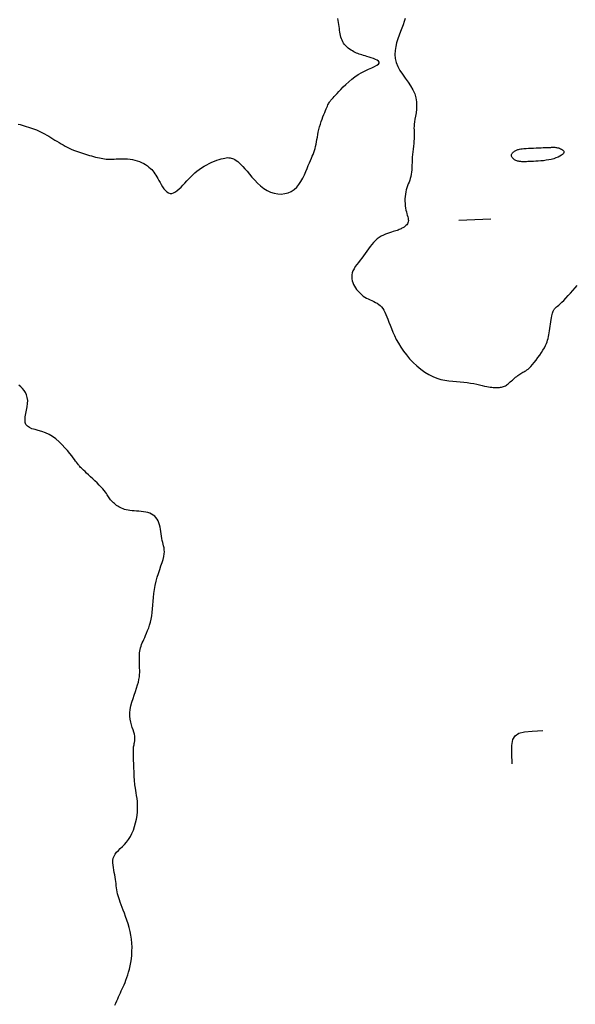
# Model space of a CAD drawing. Header units: millimetres. Extents: x 32690613 to 32693367, y 5343692 to 5344708.
# Tile 845 of 1009: x 32692990 to 32693007, y 5344337 to 5344368. Entities that reach past the tile are written whole.
import ezdxf

# ---------------------------------------------------------------- set-up
doc = ezdxf.new("R2010")
doc.units = ezdxf.units.MM
doc.header["$LTSCALE"] = 20
doc.layers.add('02-DGM_HL_492.00', color=82, linetype='Continuous')

msp = doc.modelspace()

# ---------------------------------------------------------------- linework, layer by layer
at = {"layer": '02-DGM_HL_492.00', "elevation": 492, "flags": 128}
for points in [[(32692989.639, 5344364.805), (32692989.702, 5344364.787), (32692989.766, 5344364.769), (32692989.829, 5344364.75), (32692989.892, 5344364.731), (32692989.955, 5344364.712), (32692990.019, 5344364.692), (32692990.082, 5344364.67), (32692990.146, 5344364.647), (32692990.209, 5344364.621), (32692990.273, 5344364.594), (32692990.337, 5344364.564), (32692990.4, 5344364.531), (32692990.464, 5344364.497), (32692990.528, 5344364.461), (32692990.592, 5344364.424), (32692990.656, 5344364.386), (32692990.72, 5344364.347), (32692990.784, 5344364.308), (32692990.848, 5344364.269), (32692990.913, 5344364.23), (32692990.977, 5344364.192), (32692991.041, 5344364.155), (32692991.104, 5344364.119), (32692991.168, 5344364.085), (32692991.232, 5344364.052), (32692991.296, 5344364.022), (32692991.36, 5344363.995), (32692991.423, 5344363.969), (32692991.487, 5344363.946), (32692991.55, 5344363.924), (32692991.613, 5344363.904), (32692991.677, 5344363.885), (32692991.74, 5344363.866), (32692991.803, 5344363.847), (32692991.866, 5344363.829), (32692991.929, 5344363.811), (32692991.991, 5344363.794), (32692992.053, 5344363.777), (32692992.112, 5344363.762), (32692992.171, 5344363.748), (32692992.227, 5344363.737), (32692992.28, 5344363.727), (32692992.332, 5344363.72), (32692992.381, 5344363.715), (32692992.43, 5344363.712), (32692992.479, 5344363.711), (32692992.529, 5344363.71), (32692992.582, 5344363.712), (32692992.638, 5344363.713), (32692992.698, 5344363.716), (32692992.763, 5344363.718), (32692992.832, 5344363.72), (32692992.904, 5344363.721), (32692992.979, 5344363.72), (32692993.055, 5344363.716), (32692993.132, 5344363.709), (32692993.208, 5344363.698), (32692993.283, 5344363.683), (32692993.355, 5344363.662), (32692993.425, 5344363.637), (32692993.492, 5344363.608), (32692993.555, 5344363.575), (32692993.614, 5344363.54), (32692993.669, 5344363.502), (32692993.72, 5344363.464), (32692993.766, 5344363.424), (32692993.806, 5344363.384), (32692993.843, 5344363.342), (32692993.876, 5344363.3), (32692993.908, 5344363.256), (32692993.938, 5344363.208), (32692993.968, 5344363.158), (32692993.998, 5344363.104), (32692994.031, 5344363.045), (32692994.066, 5344362.982), (32692994.103, 5344362.916), (32692994.144, 5344362.851), (32692994.186, 5344362.79), (32692994.232, 5344362.736), (32692994.279, 5344362.691), (32692994.328, 5344362.659), (32692994.38, 5344362.642), (32692994.433, 5344362.642), (32692994.488, 5344362.658), (32692994.545, 5344362.689), (32692994.602, 5344362.73), (32692994.661, 5344362.781), (32692994.72, 5344362.839), (32692994.78, 5344362.901), (32692994.84, 5344362.965), (32692994.9, 5344363.03), (32692994.961, 5344363.094), (32692995.022, 5344363.158), (32692995.085, 5344363.22), (32692995.15, 5344363.28), (32692995.218, 5344363.338), (32692995.289, 5344363.393), (32692995.363, 5344363.444), (32692995.441, 5344363.492), (32692995.522, 5344363.537), (32692995.604, 5344363.577), (32692995.685, 5344363.613), (32692995.765, 5344363.646), (32692995.841, 5344363.674), (32692995.913, 5344363.699), (32692995.978, 5344363.719), (32692996.036, 5344363.735), (32692996.088, 5344363.746), (32692996.134, 5344363.754), (32692996.176, 5344363.758), (32692996.215, 5344363.757), (32692996.252, 5344363.753), (32692996.288, 5344363.744), (32692996.325, 5344363.732), (32692996.363, 5344363.716), (32692996.403, 5344363.695), (32692996.445, 5344363.668), (32692996.49, 5344363.634), (32692996.539, 5344363.593), (32692996.592, 5344363.543), (32692996.65, 5344363.484), (32692996.713, 5344363.414), (32692996.781, 5344363.333), (32692996.855, 5344363.244), (32692996.934, 5344363.15), (32692997.019, 5344363.056), (32692997.108, 5344362.963), (32692997.203, 5344362.876), (32692997.302, 5344362.798), (32692997.406, 5344362.732), (32692997.515, 5344362.682), (32692997.626, 5344362.647), (32692997.739, 5344362.628), (32692997.85, 5344362.624), (32692997.959, 5344362.636), (32692998.063, 5344362.664), (32692998.161, 5344362.707), (32692998.25, 5344362.765), (32692998.33, 5344362.838), (32692998.402, 5344362.923), (32692998.465, 5344363.017), (32692998.521, 5344363.117), (32692998.57, 5344363.22), (32692998.615, 5344363.322), (32692998.655, 5344363.42), (32692998.692, 5344363.512), (32692998.727, 5344363.595), (32692998.759, 5344363.669), (32692998.789, 5344363.737), (32692998.816, 5344363.801), (32692998.842, 5344363.861), (32692998.864, 5344363.92), (32692998.885, 5344363.98), (32692998.903, 5344364.041), (32692998.92, 5344364.107), (32692998.934, 5344364.175), (32692998.948, 5344364.247), (32692998.961, 5344364.321), (32692998.975, 5344364.397), (32692998.989, 5344364.476), (32692999.006, 5344364.556), (32692999.025, 5344364.637), (32692999.047, 5344364.719), (32692999.071, 5344364.8), (32692999.096, 5344364.881), (32692999.123, 5344364.959), (32692999.15, 5344365.034), (32692999.177, 5344365.104), (32692999.204, 5344365.17), (32692999.228, 5344365.229), (32692999.251, 5344365.281), (32692999.271, 5344365.326), (32692999.29, 5344365.366), (32692999.307, 5344365.401), (32692999.324, 5344365.432), (32692999.339, 5344365.459), (32692999.354, 5344365.483), (32692999.369, 5344365.505), (32692999.384, 5344365.526), (32692999.4, 5344365.547), (32692999.419, 5344365.57), (32692999.441, 5344365.596), (32692999.468, 5344365.626), (32692999.501, 5344365.662), (32692999.541, 5344365.705), (32692999.589, 5344365.757), (32692999.646, 5344365.818), (32692999.712, 5344365.888), (32692999.785, 5344365.963), (32692999.867, 5344366.042), (32692999.955, 5344366.121), (32693000.049, 5344366.2), (32693000.149, 5344366.276), (32693000.254, 5344366.346), (32693000.362, 5344366.409), (32693000.471, 5344366.465), (32693000.575, 5344366.515), (32693000.673, 5344366.56), (32693000.758, 5344366.601), (32693000.829, 5344366.638), (32693000.879, 5344366.673), (32693000.907, 5344366.705), (32693000.908, 5344366.736), (32693000.887, 5344366.766), (32693000.847, 5344366.795), (32693000.793, 5344366.822), (32693000.729, 5344366.848), (32693000.66, 5344366.871), (32693000.59, 5344366.893), (32693000.523, 5344366.912), (32693000.464, 5344366.93), (32693000.411, 5344366.945), (32693000.363, 5344366.96), (32693000.32, 5344366.974), (32693000.279, 5344366.989), (32693000.24, 5344367.004), (32693000.2, 5344367.021), (32693000.16, 5344367.04), (32693000.117, 5344367.062), (32693000.073, 5344367.086), (32693000.028, 5344367.113), (32692999.984, 5344367.143), (32692999.94, 5344367.175), (32692999.899, 5344367.209), (32692999.86, 5344367.246), (32692999.825, 5344367.285), (32692999.794, 5344367.327), (32692999.768, 5344367.371), (32692999.745, 5344367.417), (32692999.726, 5344367.464), (32692999.71, 5344367.514), (32692999.697, 5344367.566), (32692999.686, 5344367.619), (32692999.676, 5344367.674), (32692999.669, 5344367.731), (32692999.662, 5344367.789), (32692999.655, 5344367.849), (32692999.647, 5344367.909), (32692999.639, 5344367.97), (32692999.628, 5344368.031), (32692999.615, 5344368.093)], [(32693001.72, 5344368.097), (32693001.688, 5344368.003), (32693001.652, 5344367.904), (32693001.613, 5344367.799), (32693001.571, 5344367.69), (32693001.528, 5344367.577), (32693001.487, 5344367.461), (32693001.45, 5344367.342), (32693001.421, 5344367.22), (32693001.401, 5344367.097), (32693001.396, 5344366.974), (32693001.406, 5344366.85), (32693001.436, 5344366.726), (32693001.487, 5344366.603), (32693001.555, 5344366.48), (32693001.634, 5344366.358), (32693001.719, 5344366.236), (32693001.806, 5344366.115), (32693001.887, 5344365.993), (32693001.958, 5344365.87), (32693002.014, 5344365.748), (32693002.051, 5344365.624), (32693002.07, 5344365.502), (32693002.075, 5344365.381), (32693002.07, 5344365.265), (32693002.057, 5344365.154), (32693002.04, 5344365.051), (32693002.022, 5344364.956), (32693002.007, 5344364.872), (32693001.997, 5344364.798), (32693001.992, 5344364.735), (32693001.991, 5344364.678), (32693001.993, 5344364.626), (32693001.995, 5344364.576), (32693001.998, 5344364.525), (32693002, 5344364.472), (32693002, 5344364.413), (32693001.997, 5344364.346), (32693001.991, 5344364.273), (32693001.983, 5344364.195), (32693001.974, 5344364.112), (32693001.964, 5344364.027), (32693001.955, 5344363.941), (32693001.946, 5344363.854), (32693001.939, 5344363.768), (32693001.934, 5344363.685), (32693001.93, 5344363.604), (32693001.927, 5344363.525), (32693001.924, 5344363.45), (32693001.92, 5344363.377), (32693001.914, 5344363.306), (32693001.905, 5344363.239), (32693001.893, 5344363.174), (32693001.876, 5344363.112), (32693001.857, 5344363.053), (32693001.836, 5344362.994), (32693001.813, 5344362.936), (32693001.79, 5344362.878), (32693001.769, 5344362.818), (32693001.75, 5344362.755), (32693001.734, 5344362.69), (32693001.722, 5344362.621), (32693001.714, 5344362.549), (32693001.71, 5344362.475), (32693001.709, 5344362.401), (32693001.712, 5344362.328), (32693001.719, 5344362.256), (32693001.728, 5344362.187), (32693001.739, 5344362.123), (32693001.753, 5344362.063), (32693001.768, 5344362.009), (32693001.783, 5344361.959), (32693001.797, 5344361.913), (32693001.808, 5344361.87), (32693001.815, 5344361.83), (32693001.818, 5344361.794), (32693001.815, 5344361.759), (32693001.804, 5344361.726), (32693001.787, 5344361.695), (32693001.765, 5344361.666), (32693001.739, 5344361.64), (32693001.71, 5344361.615), (32693001.68, 5344361.592), (32693001.648, 5344361.572), (32693001.617, 5344361.554), (32693001.587, 5344361.538), (32693001.557, 5344361.524), (32693001.527, 5344361.512), (32693001.496, 5344361.5), (32693001.462, 5344361.489), (32693001.425, 5344361.477), (32693001.384, 5344361.465), (32693001.337, 5344361.451), (32693001.285, 5344361.436), (32693001.228, 5344361.418), (32693001.166, 5344361.397), (32693001.103, 5344361.372), (32693001.038, 5344361.343), (32693000.972, 5344361.309), (32693000.908, 5344361.269), (32693000.846, 5344361.223), (32693000.787, 5344361.171), (32693000.731, 5344361.113), (32693000.676, 5344361.049), (32693000.624, 5344360.982), (32693000.572, 5344360.913), (32693000.521, 5344360.841), (32693000.469, 5344360.769), (32693000.416, 5344360.698), (32693000.362, 5344360.628), (32693000.308, 5344360.559), (32693000.255, 5344360.491), (32693000.205, 5344360.425), (32693000.159, 5344360.359), (32693000.12, 5344360.295), (32693000.088, 5344360.231), (32693000.064, 5344360.167), (32693000.051, 5344360.104), (32693000.047, 5344360.042), (32693000.051, 5344359.98), (32693000.063, 5344359.92), (32693000.082, 5344359.862), (32693000.106, 5344359.805), (32693000.134, 5344359.751), (32693000.166, 5344359.699), (32693000.2, 5344359.649), (32693000.237, 5344359.602), (32693000.277, 5344359.558), (32693000.319, 5344359.517), (32693000.363, 5344359.478), (32693000.41, 5344359.442), (32693000.46, 5344359.409), (32693000.512, 5344359.378), (32693000.566, 5344359.35), (32693000.622, 5344359.324), (32693000.679, 5344359.299), (32693000.735, 5344359.273), (32693000.79, 5344359.245), (32693000.843, 5344359.215), (32693000.893, 5344359.182), (32693000.938, 5344359.145), (32693000.979, 5344359.102), (32693001.016, 5344359.054), (32693001.05, 5344358.999), (32693001.082, 5344358.939), (32693001.113, 5344358.871), (32693001.143, 5344358.797), (32693001.175, 5344358.716), (32693001.209, 5344358.627), (32693001.245, 5344358.531), (32693001.285, 5344358.428), (32693001.33, 5344358.32), (32693001.381, 5344358.207), (32693001.439, 5344358.09), (32693001.504, 5344357.97), (32693001.578, 5344357.849), (32693001.661, 5344357.728), (32693001.754, 5344357.606), (32693001.856, 5344357.488), (32693001.966, 5344357.373), (32693002.082, 5344357.265), (32693002.203, 5344357.164), (32693002.327, 5344357.073), (32693002.454, 5344356.995), (32693002.581, 5344356.93), (32693002.708, 5344356.879), (32693002.834, 5344356.842), (32693002.959, 5344356.816), (32693003.082, 5344356.798), (32693003.202, 5344356.786), (32693003.32, 5344356.777), (32693003.435, 5344356.769), (32693003.547, 5344356.759), (32693003.655, 5344356.746), (32693003.759, 5344356.729), (32693003.858, 5344356.711), (32693003.951, 5344356.691), (32693004.039, 5344356.671), (32693004.12, 5344356.652), (32693004.195, 5344356.635), (32693004.261, 5344356.62), (32693004.321, 5344356.609), (32693004.373, 5344356.6), (32693004.419, 5344356.595), (32693004.461, 5344356.591), (32693004.498, 5344356.59), (32693004.532, 5344356.59), (32693004.565, 5344356.59), (32693004.596, 5344356.591), (32693004.627, 5344356.593), (32693004.659, 5344356.594), (32693004.69, 5344356.597), (32693004.721, 5344356.601), (32693004.752, 5344356.608), (32693004.783, 5344356.616), (32693004.814, 5344356.628), (32693004.844, 5344356.643), (32693004.875, 5344356.661), (32693004.905, 5344356.683), (32693004.936, 5344356.708), (32693004.967, 5344356.735), (32693004.998, 5344356.764), (32693005.03, 5344356.793), (32693005.062, 5344356.823), (32693005.095, 5344356.853), (32693005.128, 5344356.882), (32693005.162, 5344356.91), (32693005.197, 5344356.937), (32693005.231, 5344356.962), (32693005.265, 5344356.986), (32693005.299, 5344357.008), (32693005.331, 5344357.029), (32693005.362, 5344357.047), (32693005.392, 5344357.063), (32693005.422, 5344357.078), (32693005.452, 5344357.094), (32693005.483, 5344357.113), (32693005.516, 5344357.136), (32693005.552, 5344357.165), (32693005.593, 5344357.203), (32693005.638, 5344357.249), (32693005.689, 5344357.306), (32693005.743, 5344357.372), (32693005.8, 5344357.445), (32693005.858, 5344357.522), (32693005.915, 5344357.602), (32693005.968, 5344357.681), (32693006.017, 5344357.758), (32693006.06, 5344357.83), (32693006.095, 5344357.896), (32693006.123, 5344357.957), (32693006.146, 5344358.014), (32693006.163, 5344358.069), (32693006.177, 5344358.122), (32693006.189, 5344358.177), (32693006.199, 5344358.234), (32693006.209, 5344358.295), (32693006.219, 5344358.36), (32693006.23, 5344358.429), (32693006.242, 5344358.499), (32693006.253, 5344358.57), (32693006.265, 5344358.64), (32693006.276, 5344358.706), (32693006.287, 5344358.767), (32693006.298, 5344358.822), (32693006.307, 5344358.869), (32693006.316, 5344358.909), (32693006.325, 5344358.942), (32693006.333, 5344358.97), (32693006.342, 5344358.993), (32693006.352, 5344359.012), (32693006.362, 5344359.027), (32693006.373, 5344359.041), (32693006.386, 5344359.054), (32693006.401, 5344359.067), (32693006.42, 5344359.082), (32693006.444, 5344359.101), (32693006.473, 5344359.125), (32693006.508, 5344359.156), (32693006.552, 5344359.195), (32693006.604, 5344359.246), (32693006.665, 5344359.307), (32693006.733, 5344359.378), (32693006.806, 5344359.454), (32693006.881, 5344359.535), (32693006.954, 5344359.617), (32693007.025, 5344359.696), (32693007.089, 5344359.771)], [(32693004.391, 5344361.837), (32693003.392, 5344361.798)], [(32692992.654, 5344337.323), (32692992.685, 5344337.392), (32692992.715, 5344337.459), (32692992.744, 5344337.523), (32692992.772, 5344337.585), (32692992.8, 5344337.647), (32692992.828, 5344337.708), (32692992.856, 5344337.77), (32692992.884, 5344337.833), (32692992.914, 5344337.897), (32692992.943, 5344337.965), (32692992.973, 5344338.035), (32692993.002, 5344338.108), (32692993.031, 5344338.187), (32692993.059, 5344338.27), (32692993.085, 5344338.358), (32692993.11, 5344338.453), (32692993.133, 5344338.555), (32692993.153, 5344338.662), (32692993.17, 5344338.775), (32692993.182, 5344338.892), (32692993.19, 5344339.012), (32692993.192, 5344339.134), (32692993.187, 5344339.258), (32692993.176, 5344339.382), (32692993.157, 5344339.507), (32692993.132, 5344339.63), (32692993.101, 5344339.75), (32692993.067, 5344339.868), (32692993.03, 5344339.982), (32692992.992, 5344340.091), (32692992.954, 5344340.194), (32692992.918, 5344340.29), (32692992.885, 5344340.378), (32692992.854, 5344340.46), (32692992.826, 5344340.537), (32692992.801, 5344340.608), (32692992.779, 5344340.676), (32692992.76, 5344340.741), (32692992.743, 5344340.804), (32692992.729, 5344340.866), (32692992.717, 5344340.928), (32692992.707, 5344340.991), (32692992.699, 5344341.054), (32692992.691, 5344341.118), (32692992.683, 5344341.184), (32692992.675, 5344341.251), (32692992.665, 5344341.32), (32692992.653, 5344341.391), (32692992.638, 5344341.465), (32692992.623, 5344341.54), (32692992.61, 5344341.616), (32692992.599, 5344341.691), (32692992.594, 5344341.766), (32692992.596, 5344341.839), (32692992.607, 5344341.908), (32692992.63, 5344341.974), (32692992.665, 5344342.036), (32692992.711, 5344342.095), (32692992.765, 5344342.152), (32692992.826, 5344342.211), (32692992.89, 5344342.273), (32692992.956, 5344342.339), (32692993.021, 5344342.411), (32692993.082, 5344342.492), (32692993.139, 5344342.583), (32692993.189, 5344342.682), (32692993.234, 5344342.788), (32692993.272, 5344342.899), (32692993.304, 5344343.013), (32692993.329, 5344343.129), (32692993.348, 5344343.245), (32692993.36, 5344343.359), (32692993.364, 5344343.47), (32692993.363, 5344343.577), (32692993.357, 5344343.679), (32692993.348, 5344343.776), (32692993.336, 5344343.866), (32692993.323, 5344343.949), (32692993.31, 5344344.024), (32692993.298, 5344344.091), (32692993.288, 5344344.149), (32692993.281, 5344344.2), (32692993.275, 5344344.246), (32692993.271, 5344344.29), (32692993.267, 5344344.334), (32692993.265, 5344344.38), (32692993.262, 5344344.431), (32692993.26, 5344344.49), (32692993.257, 5344344.556), (32692993.255, 5344344.63), (32692993.251, 5344344.709), (32692993.248, 5344344.789), (32692993.245, 5344344.87), (32692993.242, 5344344.949), (32692993.239, 5344345.022), (32692993.237, 5344345.089), (32692993.234, 5344345.147), (32692993.233, 5344345.197), (32692993.232, 5344345.241), (32692993.232, 5344345.279), (32692993.233, 5344345.314), (32692993.236, 5344345.347), (32692993.24, 5344345.379), (32692993.246, 5344345.412), (32692993.254, 5344345.447), (32692993.263, 5344345.484), (32692993.271, 5344345.524), (32692993.278, 5344345.567), (32692993.282, 5344345.614), (32692993.282, 5344345.665), (32692993.277, 5344345.72), (32692993.265, 5344345.78), (32692993.247, 5344345.844), (32692993.224, 5344345.914), (32692993.198, 5344345.988), (32692993.173, 5344346.068), (32692993.15, 5344346.153), (32692993.132, 5344346.244), (32692993.122, 5344346.34), (32692993.123, 5344346.441), (32692993.135, 5344346.548), (32692993.157, 5344346.659), (32692993.188, 5344346.773), (32692993.223, 5344346.886), (32692993.261, 5344346.999), (32692993.3, 5344347.109), (32692993.336, 5344347.214), (32692993.367, 5344347.313), (32692993.39, 5344347.404), (32692993.408, 5344347.487), (32692993.42, 5344347.565), (32692993.427, 5344347.638), (32692993.43, 5344347.707), (32692993.431, 5344347.772), (32692993.429, 5344347.836), (32692993.427, 5344347.899), (32692993.425, 5344347.961), (32692993.423, 5344348.023), (32692993.421, 5344348.085), (32692993.421, 5344348.145), (32692993.422, 5344348.204), (32692993.425, 5344348.262), (32692993.429, 5344348.318), (32692993.436, 5344348.372), (32692993.446, 5344348.423), (32692993.458, 5344348.473), (32692993.473, 5344348.522), (32692993.491, 5344348.572), (32692993.511, 5344348.623), (32692993.534, 5344348.676), (32692993.559, 5344348.733), (32692993.587, 5344348.794), (32692993.616, 5344348.861), (32692993.648, 5344348.932), (32692993.679, 5344349.009), (32692993.711, 5344349.091), (32692993.74, 5344349.178), (32692993.767, 5344349.271), (32692993.791, 5344349.368), (32692993.81, 5344349.47), (32692993.825, 5344349.578), (32692993.835, 5344349.689), (32692993.844, 5344349.805), (32692993.852, 5344349.924), (32692993.861, 5344350.045), (32692993.873, 5344350.169), (32692993.89, 5344350.294), (32692993.912, 5344350.42), (32692993.942, 5344350.546), (32692993.978, 5344350.671), (32692994.016, 5344350.793), (32692994.056, 5344350.912), (32692994.095, 5344351.025), (32692994.131, 5344351.132), (32692994.161, 5344351.23), (32692994.183, 5344351.32), (32692994.196, 5344351.399), (32692994.2, 5344351.469), (32692994.198, 5344351.532), (32692994.19, 5344351.591), (32692994.178, 5344351.647), (32692994.164, 5344351.702), (32692994.149, 5344351.758), (32692994.136, 5344351.818), (32692994.124, 5344351.883), (32692994.114, 5344351.951), (32692994.104, 5344352.022), (32692994.094, 5344352.095), (32692994.082, 5344352.167), (32692994.068, 5344352.238), (32692994.052, 5344352.306), (32692994.031, 5344352.37), (32692994.005, 5344352.429), (32692993.974, 5344352.483), (32692993.938, 5344352.531), (32692993.898, 5344352.573), (32692993.852, 5344352.611), (32692993.801, 5344352.643), (32692993.745, 5344352.669), (32692993.685, 5344352.69), (32692993.619, 5344352.706), (32692993.55, 5344352.717), (32692993.478, 5344352.726), (32692993.405, 5344352.731), (32692993.332, 5344352.736), (32692993.26, 5344352.74), (32692993.191, 5344352.745), (32692993.126, 5344352.752), (32692993.066, 5344352.761), (32692993.01, 5344352.773), (32692992.958, 5344352.787), (32692992.91, 5344352.804), (32692992.866, 5344352.823), (32692992.824, 5344352.844), (32692992.784, 5344352.866), (32692992.746, 5344352.89), (32692992.709, 5344352.915), (32692992.673, 5344352.941), (32692992.64, 5344352.969), (32692992.608, 5344352.997), (32692992.577, 5344353.026), (32692992.549, 5344353.056), (32692992.524, 5344353.086), (32692992.5, 5344353.116), (32692992.479, 5344353.147), (32692992.46, 5344353.179), (32692992.439, 5344353.212), (32692992.417, 5344353.247), (32692992.392, 5344353.286), (32692992.361, 5344353.328), (32692992.324, 5344353.375), (32692992.28, 5344353.428), (32692992.226, 5344353.486), (32692992.166, 5344353.548), (32692992.1, 5344353.614), (32692992.032, 5344353.68), (32692991.963, 5344353.746), (32692991.895, 5344353.809), (32692991.832, 5344353.869), (32692991.774, 5344353.922), (32692991.724, 5344353.968), (32692991.681, 5344354.008), (32692991.644, 5344354.043), (32692991.613, 5344354.072), (32692991.587, 5344354.098), (32692991.565, 5344354.121), (32692991.545, 5344354.142), (32692991.528, 5344354.163), (32692991.512, 5344354.183), (32692991.496, 5344354.205), (32692991.478, 5344354.231), (32692991.457, 5344354.261), (32692991.431, 5344354.297), (32692991.398, 5344354.341), (32692991.358, 5344354.395), (32692991.308, 5344354.46), (32692991.248, 5344354.536), (32692991.178, 5344354.622), (32692991.099, 5344354.713), (32692991.011, 5344354.806), (32692990.917, 5344354.898), (32692990.817, 5344354.984), (32692990.711, 5344355.062), (32692990.601, 5344355.127), (32692990.488, 5344355.178), (32692990.375, 5344355.217), (32692990.266, 5344355.249), (32692990.163, 5344355.277), (32692990.069, 5344355.305), (32692989.989, 5344355.338), (32692989.925, 5344355.379), (32692989.88, 5344355.433), (32692989.857, 5344355.502), (32692989.852, 5344355.584), (32692989.86, 5344355.677), (32692989.877, 5344355.777), (32692989.898, 5344355.88), (32692989.917, 5344355.985), (32692989.931, 5344356.088), (32692989.934, 5344356.185), (32692989.923, 5344356.275), (32692989.899, 5344356.356), (32692989.864, 5344356.43), (32692989.821, 5344356.497), (32692989.772, 5344356.557), (32692989.718, 5344356.611), (32692989.663, 5344356.659)], [(32693005.055, 5344344.85), (32693005.044, 5344345.18), (32693005.048, 5344345.429), (32693005.078, 5344345.608), (32693005.146, 5344345.73), (32693005.262, 5344345.806), (32693005.438, 5344345.85), (32693005.685, 5344345.874), (32693006.015, 5344345.889)]]:
    msp.add_lwpolyline(points, dxfattribs=at)
msp.add_lwpolyline([(32693006.028, 5344364.07), (32693006.085, 5344364.072), (32693006.133, 5344364.074), (32693006.174, 5344364.075), (32693006.208, 5344364.077), (32693006.237, 5344364.078), (32693006.262, 5344364.079), (32693006.284, 5344364.08), (32693006.305, 5344364.08), (32693006.326, 5344364.081), (32693006.347, 5344364.082), (32693006.369, 5344364.081), (32693006.392, 5344364.08), (32693006.416, 5344364.078), (32693006.442, 5344364.074), (32693006.47, 5344364.068), (32693006.5, 5344364.06), (32693006.533, 5344364.05), (32693006.567, 5344364.037), (32693006.599, 5344364.022), (32693006.628, 5344364.004), (32693006.652, 5344363.985), (32693006.668, 5344363.963), (32693006.676, 5344363.94), (32693006.673, 5344363.914), (32693006.657, 5344363.887), (32693006.63, 5344363.859), (32693006.591, 5344363.83), (32693006.544, 5344363.801), (32693006.487, 5344363.774), (32693006.423, 5344363.748), (32693006.353, 5344363.725), (32693006.278, 5344363.704), (32693006.199, 5344363.687), (32693006.117, 5344363.674), (32693006.034, 5344363.663), (32693005.952, 5344363.655), (32693005.871, 5344363.649), (32693005.794, 5344363.644), (32693005.721, 5344363.641), (32693005.655, 5344363.638), (32693005.596, 5344363.636), (32693005.545, 5344363.634), (32693005.499, 5344363.632), (32693005.458, 5344363.631), (32693005.422, 5344363.631), (32693005.389, 5344363.631), (32693005.359, 5344363.632), (32693005.33, 5344363.634), (32693005.302, 5344363.636), (32693005.275, 5344363.64), (32693005.249, 5344363.644), (32693005.223, 5344363.65), (32693005.199, 5344363.658), (32693005.175, 5344363.668), (32693005.152, 5344363.679), (32693005.13, 5344363.693), (32693005.11, 5344363.709), (32693005.09, 5344363.726), (32693005.073, 5344363.746), (32693005.058, 5344363.766), (32693005.047, 5344363.788), (32693005.039, 5344363.809), (32693005.035, 5344363.831), (32693005.037, 5344363.852), (32693005.043, 5344363.872), (32693005.054, 5344363.891), (32693005.069, 5344363.908), (32693005.086, 5344363.925), (32693005.106, 5344363.941), (32693005.127, 5344363.955), (32693005.148, 5344363.969), (32693005.169, 5344363.98), (32693005.189, 5344363.991), (32693005.21, 5344364), (32693005.232, 5344364.009), (32693005.257, 5344364.016), (32693005.288, 5344364.023), (32693005.325, 5344364.029), (32693005.37, 5344364.034), (32693005.424, 5344364.039), (32693005.489, 5344364.044), (32693005.562, 5344364.049), (32693005.641, 5344364.053), (32693005.723, 5344364.057), (32693005.805, 5344364.061), (32693005.885, 5344364.064), (32693005.96, 5344364.067)], close=True, dxfattribs=at)

doc.saveas('drawing.dxf')
